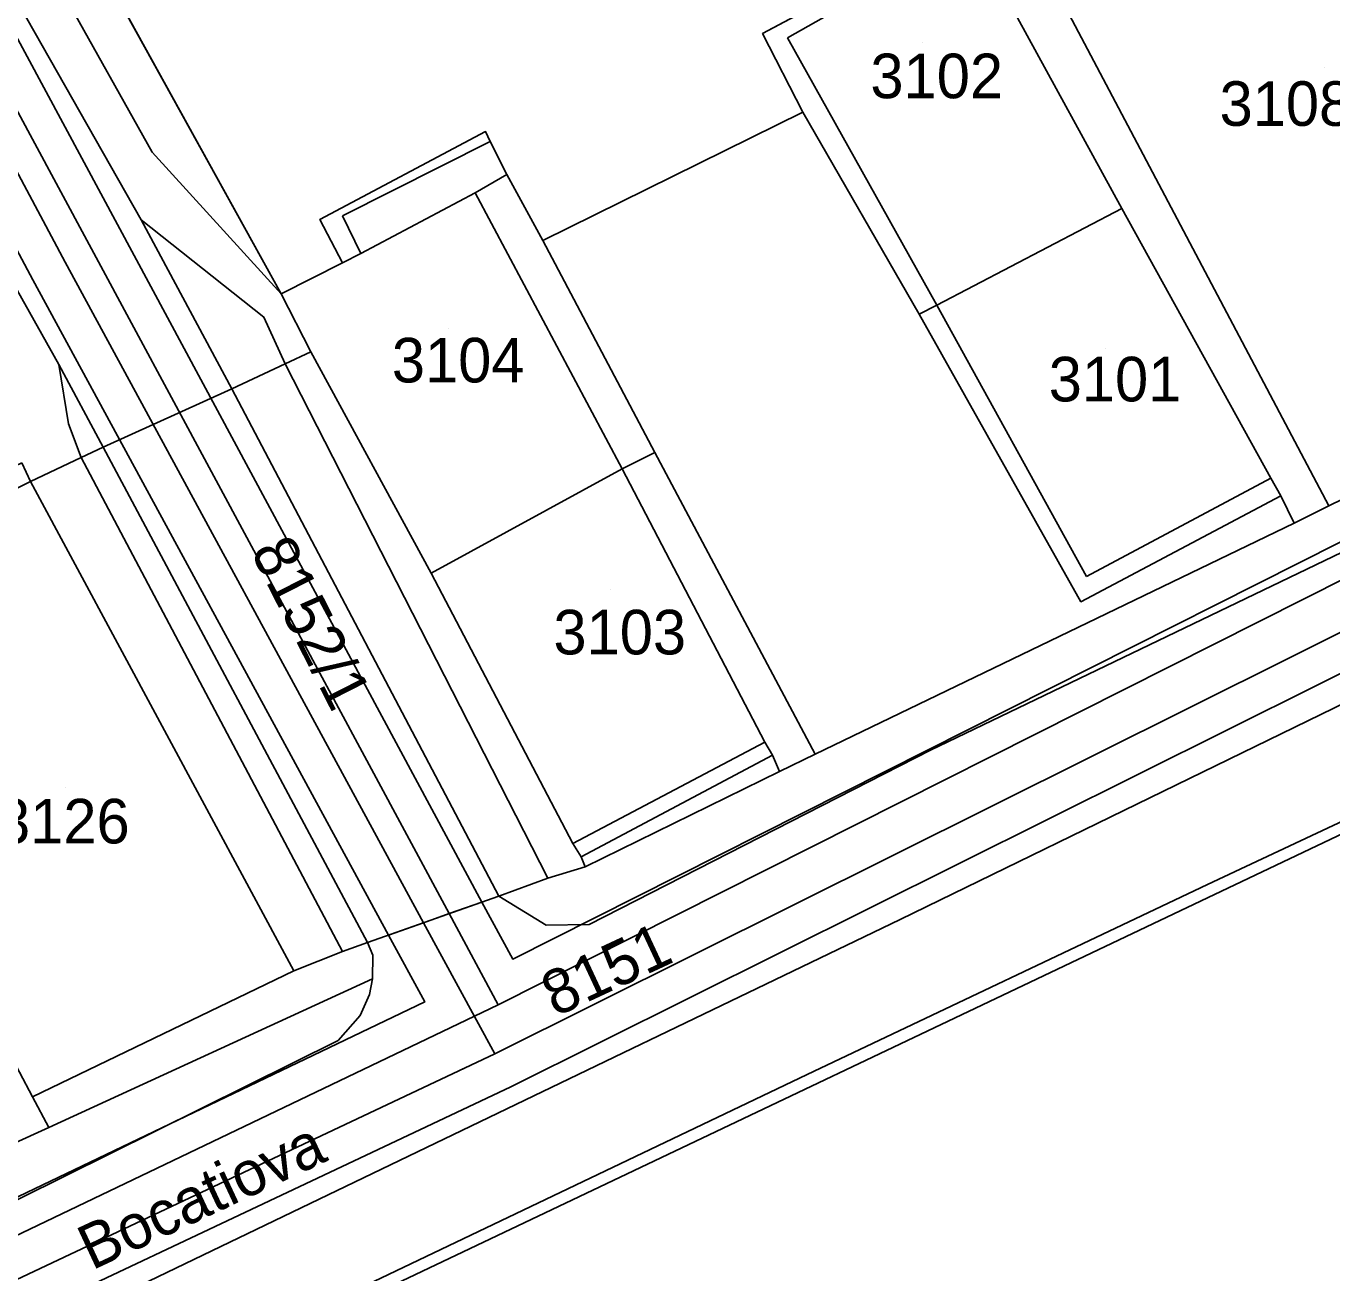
# Model space of a CAD drawing. Extents: x -264070 to -262271, y -1238894 to -1238141.
# Drawn here: x -263118.5 to -263060, y -1238467.1 to -1238411.2 of the extents above; entities that cross this region are included whole.
import ezdxf

# ---------------------------------------------------------------- set-up
doc = ezdxf.new("R2010")
doc.units = 0
for name, color, linetype in [('body_kn', 7, 'Continuous'), ('kladpar_druhypozemkov', 7, 'Continuous'), ('kladpar_hranice', 7, 'Continuous'), ('kladpar_parcelnecisla', 7, 'Continuous'), ('kladpar_plochy', 7, 'Continuous'), ('popisy', 7, 'Continuous'), ('tarchy_linie', 7, 'Continuous'), ('zappar_hrandruhpozemk', 7, 'Continuous')]:
    doc.layers.add(name, color=color, linetype=linetype)

msp = doc.modelspace()

# ---------------------------------------------------------------- linework, layer by layer
at = {"layer": 'body_kn'}
for p, q in [((-263085.49, -1238411.54), (-263085.49, -1238411.54)), ((-263084.37, -1238411.73), (-263084.37, -1238411.73)), ((-263083.68, -1238415.06), (-263083.68, -1238415.06)), ((-263097.91, -1238415.94), (-263097.91, -1238415.94)), ((-263112.86, -1238416.86), (-263112.86, -1238416.86)), ((-263097.7, -1238416.38), (-263097.7, -1238416.38)), ((-263115.91, -1238417.33), (-263115.91, -1238417.33)), ((-263117.27, -1238418.06), (-263117.27, -1238418.06)), ((-263096.95, -1238417.86), (-263096.95, -1238417.86)), ((-263096.95, -1238417.86), (-263096.95, -1238417.86)), ((-263098.38, -1238418.68), (-263098.38, -1238418.68)), ((-263104.33, -1238419.71), (-263104.33, -1238419.71)), ((-263069.38, -1238419.39), (-263069.38, -1238419.39)), ((-263069.38, -1238419.39), (-263069.38, -1238419.39)), ((-263113.36, -1238419.9), (-263113.36, -1238419.9)), ((-263105.34, -1238419.88), (-263105.34, -1238419.88)), ((-263095.34, -1238420.82), (-263095.34, -1238420.82)), ((-263103.51, -1238421.4), (-263103.51, -1238421.4)), ((-263116.77, -1238421.8), (-263116.77, -1238421.8)), ((-263104.33, -1238421.82), (-263104.33, -1238421.82)), ((-263104.33, -1238421.82), (-263104.33, -1238421.82)), ((-263118.22, -1238422.58), (-263118.22, -1238422.58)), ((-263107.07, -1238423.22), (-263107.07, -1238423.22)), ((-263077.67, -1238423.72), (-263077.67, -1238423.72)), ((-263077.67, -1238423.72), (-263077.67, -1238423.72)), ((-263107.85, -1238424.26), (-263107.85, -1238424.26)), ((-263078.47, -1238424.12), (-263078.47, -1238424.12)), ((-263105.74, -1238425.81), (-263105.74, -1238425.81)), ((-263117.05, -1238426.38), (-263117.05, -1238426.38)), ((-263106.9, -1238426.35), (-263106.9, -1238426.35)), ((-263106.9, -1238426.35), (-263106.9, -1238426.35)), ((-263109.29, -1238427.47), (-263109.29, -1238427.47)), ((-263109.29, -1238427.47), (-263109.29, -1238427.47)), ((-263116.61, -1238429.05), (-263116.61, -1238429.05)), ((-263115.06, -1238430.1), (-263115.06, -1238430.1)), ((-263115.06, -1238430.1), (-263115.06, -1238430.1)), ((-263090.32, -1238430.33), (-263090.32, -1238430.33)), ((-263116.05, -1238430.55), (-263116.05, -1238430.55)), ((-263116.05, -1238430.55), (-263116.05, -1238430.55)), ((-263091.79, -1238431.07), (-263091.79, -1238431.07)), ((-263091.79, -1238431.07), (-263091.79, -1238431.07)), ((-263062.69, -1238431.48), (-263062.69, -1238431.48)), ((-263118.32, -1238431.64), (-263118.32, -1238431.64)), ((-263062.25, -1238432.28), (-263062.25, -1238432.28)), ((-263062.25, -1238432.28), (-263062.25, -1238432.28)), ((-263060.09, -1238432.72), (-263060.09, -1238432.72)), ((-263061.65, -1238433.5), (-263061.65, -1238433.5)), ((-263100.35, -1238435.74), (-263100.35, -1238435.74)), ((-263070.96, -1238435.89), (-263070.96, -1238435.89)), ((-263071.21, -1238437.03), (-263071.21, -1238437.03)), ((-263085.38, -1238443.32), (-263085.38, -1238443.32)), ((-263083.13, -1238443.86), (-263083.13, -1238443.86)), ((-263083.13, -1238443.86), (-263083.13, -1238443.86)), ((-263077.95, -1238443.69), (-263077.95, -1238443.69)), ((-263085.04, -1238443.91), (-263085.04, -1238443.91)), ((-263085.04, -1238443.91), (-263085.04, -1238443.91)), ((-263084.73, -1238444.64), (-263084.73, -1238444.64)), ((-263084.73, -1238444.64), (-263084.73, -1238444.64)), ((-263093.99, -1238447.88), (-263093.99, -1238447.88)), ((-263093.62, -1238448.47), (-263093.62, -1238448.47)), ((-263093.44, -1238448.92), (-263093.44, -1238448.92)), ((-263095.11, -1238449.43), (-263095.11, -1238449.43)), ((-263095.11, -1238449.43), (-263095.11, -1238449.43)), ((-263065.54, -1238449.71), (-263065.54, -1238449.71)), ((-263097.31, -1238450.23), (-263097.31, -1238450.23)), ((-263098.07, -1238450.5), (-263098.07, -1238450.5)), ((-263100.69, -1238451.43), (-263100.69, -1238451.43)), ((-263100.69, -1238451.43), (-263100.69, -1238451.43)), ((-263099.54, -1238451.02), (-263099.54, -1238451.02)), ((-263079.32, -1238451.28), (-263079.32, -1238451.28)), ((-263102.27, -1238451.99), (-263102.27, -1238451.99)), ((-263102.27, -1238451.99), (-263102.27, -1238451.99)), ((-263095.19, -1238451.53), (-263095.19, -1238451.53)), ((-263093.27, -1238451.5), (-263093.27, -1238451.5)), ((-263103.21, -1238452.32), (-263103.21, -1238452.32)), ((-263103.21, -1238452.32), (-263103.21, -1238452.32)), ((-263104.33, -1238452.72), (-263104.33, -1238452.72)), ((-263104.33, -1238452.72), (-263104.33, -1238452.72)), ((-263102.97, -1238452.88), (-263102.97, -1238452.88)), ((-263096.69, -1238453.06), (-263096.69, -1238453.06)), ((-263106.51, -1238453.58), (-263106.51, -1238453.58)), ((-263102.98, -1238453.94), (-263102.98, -1238453.94)), ((-263103.11, -1238454.65), (-263103.11, -1238454.65)), ((-263100.64, -1238454.98), (-263100.64, -1238454.98)), ((-263097.34, -1238455.11), (-263097.34, -1238455.11)), ((-263097.34, -1238455.11), (-263097.34, -1238455.11)), ((-263103.53, -1238455.59), (-263103.53, -1238455.59)), ((-263104.52, -1238456.71), (-263104.52, -1238456.71)), ((-263104.52, -1238456.71), (-263104.52, -1238456.71)), ((-263097.5, -1238457.31), (-263097.5, -1238457.31)), ((-263083.48, -1238458.24), (-263083.48, -1238458.24)), ((-263096.78, -1238458.79), (-263096.78, -1238458.79)), ((-263118.23, -1238459.23), (-263118.23, -1238459.23)), ((-263117.5, -1238460.62), (-263117.5, -1238460.62)), ((-263117.5, -1238460.62), (-263117.5, -1238460.62))]:
    msp.add_line(p, q, dxfattribs=at)
at = {"layer": 'kladpar_druhypozemkov'}
for p, q in [((-263078.33, -1238411.94), (-263078.33, -1238411.94)), ((-263060.3, -1238413.08), (-263060.3, -1238413.08)), ((-263099.58, -1238424.79), (-263099.58, -1238424.79)), ((-263070.12, -1238425.66), (-263070.12, -1238425.66)), ((-263108.93, -1238433.63), (-263108.93, -1238433.63)), ((-263092.29, -1238436.48), (-263092.29, -1238436.48)), ((-263116.75, -1238445.38), (-263116.75, -1238445.38)), ((-263098.94, -1238457.95), (-263098.94, -1238457.95))]:
    msp.add_line(p, q, dxfattribs=at)
at = {"layer": 'kladpar_hranice'}
for points in [[(-263125.27, -1238390.31), (-263107.07, -1238423.22), (-263105.74, -1238425.81), (-263106.9, -1238426.35), (-263109.29, -1238427.47), (-263115.06, -1238430.1), (-263116.05, -1238430.55), (-263118.32, -1238431.64), (-263118.71, -1238430.8)], [(-263081.99, -1238409.67), (-263085.49, -1238411.54), (-263083.68, -1238415.06), (-263095.34, -1238420.82), (-263096.95, -1238417.86), (-263097.7, -1238416.38), (-263097.91, -1238415.94), (-263105.34, -1238419.88), (-263104.33, -1238421.82), (-263107.07, -1238423.22), (-263125.27, -1238390.31)], [(-263075.91, -1238407.23), (-263074.05, -1238410.83), (-263069.38, -1238419.39), (-263077.67, -1238423.72), (-263078.47, -1238424.12), (-263083.68, -1238415.06), (-263085.49, -1238411.54), (-263081.99, -1238409.67), (-263084.08, -1238405.49), (-263077.72, -1238402.3), (-263075.69, -1238406.13), (-263076.28, -1238406.49), (-263075.91, -1238407.23)], [(-263009.51, -1238407.99), (-263032.6, -1238419.26), (-263034.05, -1238420), (-263047.32, -1238426.49), (-263060.09, -1238432.72), (-263061.65, -1238433.5), (-263083.13, -1238443.86), (-263090.32, -1238430.33), (-263095.34, -1238420.82), (-263083.68, -1238415.06), (-263078.47, -1238424.12), (-263071.21, -1238437.03), (-263062.25, -1238432.28), (-263062.69, -1238431.48), (-263069.38, -1238419.39), (-263074.05, -1238410.83)], [(-263084.73, -1238444.64), (-263083.13, -1238443.86), (-263061.65, -1238433.5), (-263060.09, -1238432.72), (-263047.32, -1238426.49), (-263034.05, -1238420), (-263032.6, -1238419.26), (-263009.51, -1238407.99)], [(-263096.95, -1238417.86), (-263095.34, -1238420.82), (-263090.32, -1238430.33), (-263091.79, -1238431.07), (-263100.35, -1238435.74), (-263105.74, -1238425.81), (-263107.07, -1238423.22), (-263104.33, -1238421.82), (-263105.34, -1238419.88), (-263097.91, -1238415.94), (-263097.7, -1238416.38), (-263096.95, -1238417.86)], [(-263069.38, -1238419.39), (-263062.69, -1238431.48), (-263062.25, -1238432.28), (-263071.21, -1238437.03), (-263078.47, -1238424.12), (-263077.67, -1238423.72), (-263069.38, -1238419.39)], [(-263109.29, -1238427.47), (-263106.9, -1238426.35), (-263105.74, -1238425.81), (-263100.35, -1238435.74), (-263093.99, -1238447.88), (-263093.62, -1238448.47), (-263093.44, -1238448.92), (-263095.11, -1238449.43), (-263097.31, -1238450.23), (-263103.21, -1238452.32), (-263104.33, -1238452.72), (-263106.51, -1238453.58), (-263118.32, -1238431.64), (-263116.05, -1238430.55), (-263115.06, -1238430.1), (-263109.29, -1238427.47)], [(-263083.13, -1238443.86), (-263084.73, -1238444.64), (-263093.44, -1238448.92), (-263093.62, -1238448.47), (-263093.99, -1238447.88), (-263100.35, -1238435.74), (-263091.79, -1238431.07), (-263090.32, -1238430.33), (-263083.13, -1238443.86)], [(-263118.71, -1238430.8), (-263118.32, -1238431.64), (-263106.51, -1238453.58), (-263118.23, -1238459.23), (-263119.4, -1238457.02), (-263123.38, -1238458.79), (-263123.74, -1238458.07), (-263129.21, -1238447.06), (-263129.81, -1238445.9), (-263125.67, -1238443.93), (-263129.06, -1238436.63), (-263129.45, -1238435.85), (-263118.71, -1238430.8)], [(-263027.39, -1238432.34), (-263032, -1238434.48), (-263032.65, -1238434.78), (-263035.52, -1238436.14), (-263038.51, -1238437.53), (-263041.63, -1238439.03), (-263054.1, -1238444.88), (-263055.73, -1238445.65), (-263108.72, -1238470.85)], [(-263145.15, -1238469.02), (-263138.62, -1238465.89), (-263132.06, -1238462.76), (-263132.37, -1238462.13), (-263130.27, -1238461.12), (-263129.96, -1238461.76), (-263123.38, -1238458.79), (-263119.4, -1238457.02), (-263118.23, -1238459.23), (-263106.51, -1238453.58), (-263104.33, -1238452.72), (-263103.21, -1238452.32), (-263097.31, -1238450.23), (-263095.11, -1238449.43), (-263093.44, -1238448.92), (-263084.73, -1238444.64)], [(-263055.73, -1238445.65), (-263054.1, -1238444.88), (-263051.74, -1238449.65), (-263050.96, -1238451.25), (-263050.66, -1238451.1), (-263050.31, -1238451.68), (-263050.57, -1238451.79), (-263044.15, -1238464.94), (-263044.75, -1238465.28), (-263041.93, -1238471.08), (-263041.43, -1238470.82), (-263038.12, -1238477.11), (-263041.43, -1238478.76), (-263038.7, -1238484.26), (-263058.14, -1238493.79), (-263056.34, -1238497.22), (-263072.93, -1238504.9), (-263074.11, -1238505.42), (-263086.02, -1238511.14), (-263103.61, -1238474.61), (-263106.2, -1238475.79), (-263108.72, -1238470.85), (-263055.73, -1238445.65)]]:
    msp.add_lwpolyline(points, dxfattribs=at)
at = {"layer": 'kladpar_plochy'}
for p, q in [((-263107.07, -1238423.22), (-263125.27, -1238390.31)), ((-263081.99, -1238409.67), (-263085.49, -1238411.54)), ((-263085.49, -1238411.54), (-263083.68, -1238415.06)), ((-263083.68, -1238415.06), (-263095.34, -1238420.82)), ((-263097.91, -1238415.94), (-263105.34, -1238419.88)), ((-263097.7, -1238416.38), (-263097.91, -1238415.94)), ((-263096.95, -1238417.86), (-263097.7, -1238416.38)), ((-263095.34, -1238420.82), (-263096.95, -1238417.86)), ((-263105.34, -1238419.88), (-263104.33, -1238421.82)), ((-263104.33, -1238421.82), (-263107.07, -1238423.22))]:
    msp.add_line(p, q, dxfattribs=at)
for points in [[(-263125.27, -1238390.31), (-263107.07, -1238423.22), (-263105.74, -1238425.81), (-263106.9, -1238426.35), (-263109.29, -1238427.47), (-263115.06, -1238430.1), (-263116.05, -1238430.55), (-263118.32, -1238431.64), (-263118.71, -1238430.8)], [(-263119.4, -1238457.02), (-263118.23, -1238459.23), (-263106.51, -1238453.58), (-263104.33, -1238452.72), (-263103.21, -1238452.32), (-263097.31, -1238450.23), (-263095.11, -1238449.43), (-263093.44, -1238448.92), (-263084.73, -1238444.64), (-263083.13, -1238443.86), (-263061.65, -1238433.5), (-263060.09, -1238432.72), (-263047.32, -1238426.49), (-263034.05, -1238420), (-263032.6, -1238419.26), (-263009.51, -1238407.99)], [(-263009.51, -1238407.99), (-263032.6, -1238419.26), (-263034.05, -1238420), (-263047.32, -1238426.49), (-263060.09, -1238432.72), (-263061.65, -1238433.5), (-263083.13, -1238443.86), (-263090.32, -1238430.33), (-263095.34, -1238420.82), (-263083.68, -1238415.06), (-263078.47, -1238424.12), (-263071.21, -1238437.03), (-263062.25, -1238432.28), (-263062.69, -1238431.48), (-263069.38, -1238419.39), (-263074.05, -1238410.83)], [(-263027.39, -1238432.34), (-263032, -1238434.48), (-263032.65, -1238434.78), (-263035.52, -1238436.14), (-263038.51, -1238437.53), (-263041.63, -1238439.03), (-263054.1, -1238444.88), (-263055.73, -1238445.65), (-263108.72, -1238470.85)]]:
    msp.add_lwpolyline(points, dxfattribs=at)
for points in [[(-263075.91, -1238407.23), (-263074.05, -1238410.83), (-263069.38, -1238419.39), (-263077.67, -1238423.72), (-263078.47, -1238424.12), (-263083.68, -1238415.06), (-263085.49, -1238411.54), (-263081.99, -1238409.67), (-263084.08, -1238405.49), (-263077.72, -1238402.3), (-263075.69, -1238406.13), (-263076.28, -1238406.49)], [(-263096.95, -1238417.86), (-263095.34, -1238420.82), (-263090.32, -1238430.33), (-263091.79, -1238431.07), (-263100.35, -1238435.74), (-263105.74, -1238425.81), (-263107.07, -1238423.22), (-263104.33, -1238421.82), (-263105.34, -1238419.88), (-263097.91, -1238415.94), (-263097.7, -1238416.38)], [(-263069.38, -1238419.39), (-263062.69, -1238431.48), (-263062.25, -1238432.28), (-263071.21, -1238437.03), (-263078.47, -1238424.12), (-263077.67, -1238423.72)], [(-263109.29, -1238427.47), (-263106.9, -1238426.35), (-263105.74, -1238425.81), (-263100.35, -1238435.74), (-263093.99, -1238447.88), (-263093.62, -1238448.47), (-263093.44, -1238448.92), (-263095.11, -1238449.43), (-263097.31, -1238450.23), (-263103.21, -1238452.32), (-263104.33, -1238452.72), (-263106.51, -1238453.58), (-263118.32, -1238431.64), (-263116.05, -1238430.55), (-263115.06, -1238430.1)], [(-263083.13, -1238443.86), (-263084.73, -1238444.64), (-263093.44, -1238448.92), (-263093.62, -1238448.47), (-263093.99, -1238447.88), (-263100.35, -1238435.74), (-263091.79, -1238431.07), (-263090.32, -1238430.33)], [(-263118.71, -1238430.8), (-263118.32, -1238431.64), (-263106.51, -1238453.58), (-263118.23, -1238459.23), (-263119.4, -1238457.02), (-263123.38, -1238458.79), (-263123.74, -1238458.07), (-263129.21, -1238447.06), (-263129.81, -1238445.9), (-263125.67, -1238443.93), (-263129.06, -1238436.63), (-263129.45, -1238435.85)], [(-263055.73, -1238445.65), (-263054.1, -1238444.88), (-263051.74, -1238449.65), (-263050.96, -1238451.25), (-263050.66, -1238451.1), (-263050.31, -1238451.68), (-263050.57, -1238451.79), (-263044.15, -1238464.94), (-263044.75, -1238465.28), (-263041.93, -1238471.08), (-263041.43, -1238470.82), (-263038.12, -1238477.11), (-263041.43, -1238478.76), (-263038.7, -1238484.26), (-263058.14, -1238493.79), (-263056.34, -1238497.22), (-263072.93, -1238504.9), (-263074.11, -1238505.42), (-263086.02, -1238511.14), (-263103.61, -1238474.61), (-263106.2, -1238475.79), (-263108.72, -1238470.85)]]:
    msp.add_lwpolyline(points, close=True, dxfattribs=at)
at = {"layer": 'tarchy_linie'}
for p, q in [((-263100.69, -1238451.43), (-263097.5, -1238457.31)), ((-263097.34, -1238455.11), (-263099.54, -1238451.02))]:
    msp.add_line(p, q, dxfattribs=at)
for points in [[(-263102.27, -1238451.99), (-263118.22, -1238422.58), (-263141.61, -1238378.64), (-263149.08, -1238362.16), (-263159.91, -1238342.01), (-263158.55, -1238341.29), (-263157.07, -1238340.51), (-263156.91, -1238340.42), (-263155.61, -1238339.73), (-263144.78, -1238363.64), (-263115.91, -1238417.33), (-263098.07, -1238450.5), (-263099.54, -1238451.02), (-263100.69, -1238451.43), (-263102.27, -1238451.99)], [(-263157.07, -1238340.51), (-263140.13, -1238377.91), (-263116.77, -1238421.8), (-263100.69, -1238451.43)], [(-263158.55, -1238341.29), (-263117.27, -1238418.06), (-263099.54, -1238451.02)], [(-263195.84, -1238500.35), (-263154.6, -1238480.83), (-263100.64, -1238454.98), (-263102.27, -1238451.99), (-263100.69, -1238451.43), (-263099.54, -1238451.02), (-263098.07, -1238450.5), (-263096.69, -1238453.06), (-263055.88, -1238432.49), (-263006.98, -1238408.57), (-263006.55, -1238409.45), (-263003.37, -1238407.87), (-263001.9, -1238410.83), (-263030.03, -1238424.82), (-263056.57, -1238438.75), (-263096.78, -1238458.79), (-263129, -1238474.01), (-263164.97, -1238491.2), (-263193.48, -1238504.84), (-263194.22, -1238503.36), (-263195.07, -1238501.68), (-263195.42, -1238500.99), (-263195.84, -1238500.35)], [(-263003.98, -1238410.02), (-263030.78, -1238423.35), (-263057.32, -1238437.28), (-263097.5, -1238457.31), (-263129.71, -1238472.52), (-263165.68, -1238489.71), (-263194.22, -1238503.36)], [(-263007.65, -1238410.61), (-263055.2, -1238433.87), (-263097.34, -1238455.11), (-263153.94, -1238482.22), (-263195.07, -1238501.68)]]:
    msp.add_lwpolyline(points, dxfattribs=at)
at = {"layer": 'zappar_hrandruhpozemk'}
for p, q in [((-263124.93, -1238395.33), (-263112.86, -1238416.86)), ((-263084.37, -1238411.73), (-263077.67, -1238423.72)), ((-263112.86, -1238416.86), (-263107.07, -1238423.22)), ((-263104.33, -1238419.71), (-263097.7, -1238416.38)), ((-263104.33, -1238419.71), (-263097.7, -1238416.38)), ((-263098.38, -1238418.68), (-263096.95, -1238417.86)), ((-263103.51, -1238421.4), (-263098.38, -1238418.68)), ((-263098.38, -1238418.68), (-263091.79, -1238431.07)), ((-263103.51, -1238421.4), (-263104.33, -1238419.71)), ((-263103.51, -1238421.4), (-263104.33, -1238419.71)), ((-263104.33, -1238421.82), (-263103.51, -1238421.4)), ((-263077.67, -1238423.72), (-263070.96, -1238435.89)), ((-263095.11, -1238449.43), (-263106.9, -1238426.35)), ((-263109.29, -1238427.47), (-263097.31, -1238450.23)), ((-263115.06, -1238430.1), (-263103.21, -1238452.32)), ((-263104.33, -1238452.72), (-263116.05, -1238430.55)), ((-263091.79, -1238431.07), (-263085.38, -1238443.32)), ((-263070.96, -1238435.89), (-263062.69, -1238431.48)), ((-263127.88, -1238436.33), (-263118.32, -1238431.64)), ((-263062.25, -1238432.28), (-263061.65, -1238433.5)), ((-263085.38, -1238443.32), (-263093.99, -1238447.88)), ((-263085.04, -1238443.91), (-263093.62, -1238448.47)), ((-263065.54, -1238449.71), (-263083.48, -1238458.24)), ((-263117.5, -1238460.62), (-263118.23, -1238459.23))]:
    msp.add_line(p, q, dxfattribs=at)
for points in [[(-263125, -1238399.4), (-263113.36, -1238419.9), (-263109.29, -1238427.47)], [(-263076.28, -1238406.49), (-263078.03, -1238403.38), (-263083.01, -1238405.81), (-263081.01, -1238409.81), (-263084.37, -1238411.73)], [(-263073.94, -1238406.44), (-263072.15, -1238409.87), (-263060.09, -1238432.72)], [(-263125.23, -1238411.82), (-263117.05, -1238426.38), (-263115.06, -1238430.1)], [(-263001.79, -1238413.64), (-263010.16, -1238417.88), (-263026.6, -1238425.67), (-263033.01, -1238428.71), (-263038.64, -1238431.46), (-263079.32, -1238451.28), (-263125.04, -1238473.29)], [(-263106.9, -1238426.35), (-263107.85, -1238424.26), (-263113.36, -1238419.9)], [(-263028.88, -1238420.08), (-263077.95, -1238443.69), (-263093.27, -1238451.5)], [(-263116.05, -1238430.55), (-263116.61, -1238429.05), (-263117.05, -1238426.38)], [(-263026.05, -1238431.17), (-263027.35, -1238431.78), (-263032.2, -1238434.06), (-263065.54, -1238449.71)], [(-263085.38, -1238443.32), (-263085.04, -1238443.91), (-263084.73, -1238444.64)], [(-263093.27, -1238451.5), (-263095.19, -1238451.53), (-263097.31, -1238450.23)], [(-263103.21, -1238452.32), (-263102.97, -1238452.88), (-263102.98, -1238453.94), (-263103.11, -1238454.65), (-263103.53, -1238455.59), (-263104.52, -1238456.71)], [(-263128.21, -1238465.49), (-263117.5, -1238460.62), (-263102.98, -1238453.94)], [(-263104.52, -1238456.71), (-263124.96, -1238466.85), (-263195.42, -1238500.99)], [(-263130.03, -1238480.25), (-263113.41, -1238472.53), (-263108.96, -1238470.41), (-263083.48, -1238458.24)]]:
    msp.add_lwpolyline(points, dxfattribs=at)

# ---------------------------------------------------------------- texts
at = {"layer": 'kladpar_parcelnecisla'}
for s, p in [('3102', (-263080.651, -1238414.44)), ('3108/2', (-263064.993, -1238415.68)), ('3104', (-263102.114, -1238427.19)), ('3101', (-263072.655, -1238428.04)), ('3103', (-263094.867, -1238439.39)), ('3126', (-263119.82, -1238447.87))]:
    msp.add_text(s, height=2, dxfattribs=at).set_placement(p)
for s, rotation, p in [('8152/1', 297, (-263108.47, -1238434.768)), ('8151', 25, (-263094.782, -1238455.671))]:
    msp.add_text(s, height=2, rotation=rotation, dxfattribs=at).set_placement(p)
at = {"layer": 'popisy'}
msp.add_text('Bocatiova', height=2, rotation=25, dxfattribs=at).set_placement((-263115.564, -1238467.035))

doc.saveas('drawing.dxf')
